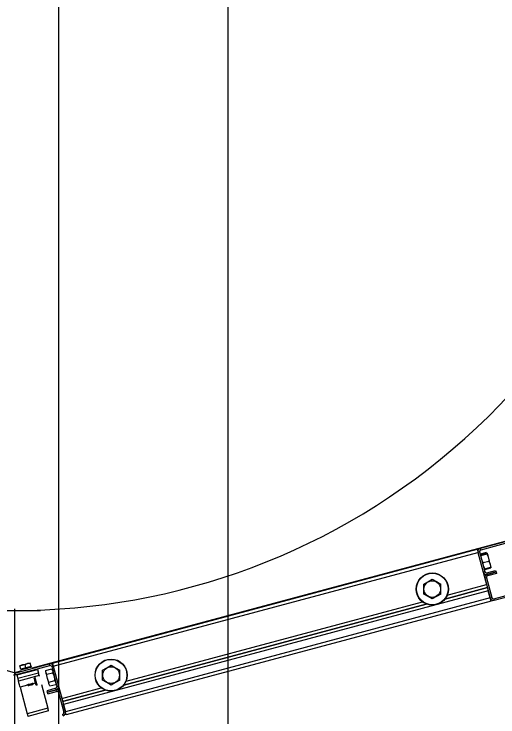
# Model space of a CAD drawing. Extents: x -264222 to -263592, y -1242345 to -1242048.
# Drawn here: x -263795.082 to -263794.654, y -1242207.417 to -1242206.795 of the extents above; entities that cross this region are included whole.
import ezdxf

# ---------------------------------------------------------------- set-up
doc = ezdxf.new("R2010")
doc.units = 0
doc.layers.add('KFA_2D_SITUACIA_DSP', color=7, linetype='Continuous')

msp = doc.modelspace()

# ---------------------------------------------------------------- linework, layer by layer
at = {"layer": 'KFA_2D_SITUACIA_DSP'}
for p, q in [((-263795.04279, -1242101.76909), (-263795.04281, -1242226.99542)), ((-263794.58308, -1242207.24506), (-263794.66933, -1242207.26817)), ((-263794.58271, -1242207.24644), (-263794.66897, -1242207.26955)), ((-263795.0819, -1242207.37826), (-263795.53244, -1242207.25754)), ((-263794.63137, -1242207.25754), (-263795.06633, -1242207.37408)), ((-263795.04832, -1242207.36972), (-263794.67209, -1242207.26891)), ((-263795.04758, -1242207.37247), (-263794.67135, -1242207.27166)), ((-263794.67209, -1242207.26891), (-263794.67207, -1242207.26896)), ((-263794.67207, -1242207.26896), (-263794.67203, -1242207.26912)), ((-263794.67203, -1242207.26912), (-263794.67196, -1242207.26937)), ((-263794.67196, -1242207.26937), (-263794.67187, -1242207.26972)), ((-263794.67187, -1242207.26972), (-263794.67176, -1242207.27013)), ((-263794.67176, -1242207.27013), (-263794.67163, -1242207.27061)), ((-263794.67163, -1242207.27061), (-263794.67149, -1242207.27113)), ((-263794.67149, -1242207.27113), (-263794.67135, -1242207.27166)), ((-263794.66997, -1242207.27129), (-263794.67135, -1242207.27166)), ((-263794.67135, -1242207.27166), (-263794.66373, -1242207.30011)), ((-263794.67135, -1242207.27166), (-263794.66668, -1242207.2891)), ((-263794.66997, -1242207.27129), (-263794.6653, -1242207.28873)), ((-263794.66933, -1242207.26817), (-263794.66897, -1242207.26955)), ((-263794.669, -1242207.27411), (-263794.66893, -1242207.2737)), ((-263794.66854, -1242207.27437), (-263794.669, -1242207.27411)), ((-263794.66896, -1242207.27356), (-263794.66892, -1242207.27297)), ((-263794.66893, -1242207.27375), (-263794.66896, -1242207.27356)), ((-263794.66893, -1242207.2737), (-263794.66877, -1242207.27352)), ((-263794.66892, -1242207.27297), (-263794.66381, -1242207.2716)), ((-263794.66877, -1242207.27352), (-263794.66367, -1242207.27215)), ((-263794.66854, -1242207.27437), (-263794.66344, -1242207.273)), ((-263794.66847, -1242207.27541), (-263794.66854, -1242207.27437)), ((-263794.66367, -1242207.27215), (-263794.66321, -1242207.2724)), ((-263794.66328, -1242207.27281), (-263794.66344, -1242207.273)), ((-263794.66344, -1242207.273), (-263794.66237, -1242207.27553)), ((-263794.66321, -1242207.2724), (-263794.66328, -1242207.27281)), ((-263794.66281, -1242207.27306), (-263794.66287, -1242207.27286)), ((-263794.66287, -1242207.27286), (-263794.66287, -1242207.27286)), ((-263794.66267, -1242207.27359), (-263794.66281, -1242207.27306)), ((-263794.66245, -1242207.27442), (-263794.66267, -1242207.27359)), ((-263794.66791, -1242207.27818), (-263794.66847, -1242207.27541)), ((-263794.66684, -1242207.28071), (-263794.66791, -1242207.27818)), ((-263794.66684, -1242207.28071), (-263794.66174, -1242207.27934)), ((-263794.66216, -1242207.27549), (-263794.66245, -1242207.27442)), ((-263794.66237, -1242207.27553), (-263794.66181, -1242207.2783)), ((-263794.66182, -1242207.27675), (-263794.66216, -1242207.27549)), ((-263794.66146, -1242207.2781), (-263794.66182, -1242207.27675)), ((-263794.66181, -1242207.2783), (-263794.66174, -1242207.27934)), ((-263794.66174, -1242207.27934), (-263794.66139, -1242207.28)), ((-263794.66109, -1242207.27947), (-263794.66146, -1242207.2781)), ((-263794.66139, -1242207.28), (-263794.66061, -1242207.28205)), ((-263794.66075, -1242207.28077), (-263794.66109, -1242207.27947)), ((-263794.66681, -1242207.28146), (-263794.66684, -1242207.28071)), ((-263794.66645, -1242207.28368), (-263794.66681, -1242207.28146)), ((-263794.66563, -1242207.28571), (-263794.66645, -1242207.28368)), ((-263794.66574, -1242207.28595), (-263794.6656, -1242207.28612)), ((-263794.66537, -1242207.28621), (-263794.66563, -1242207.28571)), ((-263794.6656, -1242207.28612), (-263794.66537, -1242207.28621)), ((-263794.66537, -1242207.28621), (-263794.66026, -1242207.28484)), ((-263794.66522, -1242207.28675), (-263794.66012, -1242207.28538)), ((-263794.66044, -1242207.28192), (-263794.66075, -1242207.28077)), ((-263794.66061, -1242207.28205), (-263794.66028, -1242207.28428)), ((-263794.66019, -1242207.28284), (-263794.66044, -1242207.28192)), ((-263794.66028, -1242207.28428), (-263794.66026, -1242207.28484)), ((-263794.66002, -1242207.28348), (-263794.66019, -1242207.28284)), ((-263794.66007, -1242207.28479), (-263794.66012, -1242207.28538)), ((-263794.66011, -1242207.28457), (-263794.66007, -1242207.28479)), ((-263794.65994, -1242207.28379), (-263794.66002, -1242207.28348)), ((-263794.65993, -1242207.28382), (-263794.65994, -1242207.28379)), ((-263794.66668, -1242207.2891), (-263794.6653, -1242207.28873)), ((-263794.66356, -1242207.28974), (-263794.65576, -1242207.28765)), ((-263794.66356, -1242207.28974), (-263794.66319, -1242207.29111)), ((-263794.66319, -1242207.29111), (-263794.65539, -1242207.28902)), ((-263794.65539, -1242207.28902), (-263794.66319, -1242207.29111)), ((-263794.66319, -1242207.29111), (-263794.66282, -1242207.29249)), ((-263794.65502, -1242207.2904), (-263794.66282, -1242207.29249)), ((-263794.65741, -1242207.31268), (-263794.57115, -1242207.28957)), ((-263794.65704, -1242207.31405), (-263794.57078, -1242207.29094)), ((-263794.65576, -1242207.28765), (-263794.65539, -1242207.28902)), ((-263794.65539, -1242207.28902), (-263794.65502, -1242207.2904)), ((-263794.71942, -1242207.29976), (-263794.71568, -1242207.29759)), ((-263794.71568, -1242207.29759), (-263794.71182, -1242207.29537)), ((-263794.71182, -1242207.29537), (-263794.70808, -1242207.29753)), ((-263794.70808, -1242207.29753), (-263794.70422, -1242207.29976)), ((-263794.66383, -1242207.29424), (-263794.6652, -1242207.2946)), ((-263794.6652, -1242207.2946), (-263794.66053, -1242207.31204)), ((-263794.66383, -1242207.29424), (-263794.65915, -1242207.31167)), ((-263794.71942, -1242207.30086), (-263794.71942, -1242207.29976)), ((-263794.71942, -1242207.30474), (-263794.71942, -1242207.30086)), ((-263794.71942, -1242207.30853), (-263794.71942, -1242207.30474)), ((-263794.70422, -1242207.30086), (-263794.70422, -1242207.29976)), ((-263794.70422, -1242207.30474), (-263794.70422, -1242207.30086)), ((-263794.70422, -1242207.30853), (-263794.70422, -1242207.30474)), ((-263794.70061, -1242207.31294), (-263794.66299, -1242207.30286)), ((-263794.66299, -1242207.30286), (-263794.70061, -1242207.31294)), ((-263794.6986, -1242207.30945), (-263794.66373, -1242207.30011)), ((-263794.66225, -1242207.30562), (-263795.03848, -1242207.40643)), ((-263794.71557, -1242207.31076), (-263794.71942, -1242207.30853)), ((-263794.71182, -1242207.31292), (-263794.71557, -1242207.31076)), ((-263794.70797, -1242207.3107), (-263794.71182, -1242207.31292)), ((-263794.70422, -1242207.30853), (-263794.70797, -1242207.3107)), ((-263794.66053, -1242207.31204), (-263794.66225, -1242207.30562)), ((-263794.66053, -1242207.31204), (-263794.65915, -1242207.31167)), ((-263794.66053, -1242207.31204), (-263795.03676, -1242207.41285)), ((-263794.65979, -1242207.31479), (-263795.03602, -1242207.4156)), ((-263794.98508, -1242207.38917), (-263794.71713, -1242207.31737)), ((-263794.71713, -1242207.31737), (-263794.98508, -1242207.38917)), ((-263794.98306, -1242207.38568), (-263794.72062, -1242207.31535)), ((-263794.66039, -1242207.31258), (-263794.66053, -1242207.31204)), ((-263794.66025, -1242207.31309), (-263794.66039, -1242207.31258)), ((-263794.66012, -1242207.31357), (-263794.66025, -1242207.31309)), ((-263794.66001, -1242207.31399), (-263794.66012, -1242207.31357)), ((-263794.65992, -1242207.31433), (-263794.66001, -1242207.31399)), ((-263794.65985, -1242207.31458), (-263794.65992, -1242207.31433)), ((-263794.65981, -1242207.31474), (-263794.65985, -1242207.31458)), ((-263794.65979, -1242207.31479), (-263794.65981, -1242207.31474)), ((-263794.65741, -1242207.31268), (-263794.65704, -1242207.31405)), ((-263795.10485, -1242207.32313), (-263795.05896, -1242207.32313)), ((-263795.0819, -1242207.32179), (-263795.0819, -1242207.51844)), ((-263795.08153, -1242207.37862), (-263795.05107, -1242207.37046)), ((-263795.08117, -1242207.38), (-263795.0507, -1242207.37183)), ((-263795.07715, -1242207.37222), (-263795.07721, -1242207.372)), ((-263795.07721, -1242207.372), (-263795.07721, -1242207.37202)), ((-263795.07489, -1242207.37137), (-263795.07715, -1242207.37222)), ((-263795.07715, -1242207.37222), (-263795.07495, -1242207.37139)), ((-263795.07636, -1242207.37517), (-263795.07715, -1242207.37222)), ((-263795.07177, -1242207.37394), (-263795.07636, -1242207.37517)), ((-263795.07495, -1242207.37139), (-263795.07256, -1242207.37099)), ((-263795.07256, -1242207.37099), (-263795.07489, -1242207.37137)), ((-263795.0703, -1242207.37014), (-263795.07256, -1242207.37099)), ((-263795.07256, -1242207.37099), (-263795.07036, -1242207.37016)), ((-263795.07177, -1242207.37394), (-263795.07256, -1242207.37099)), ((-263795.06718, -1242207.37271), (-263795.07177, -1242207.37394)), ((-263795.07036, -1242207.37016), (-263795.06797, -1242207.36976)), ((-263795.07034, -1242207.37405), (-263795.06913, -1242207.37372)), ((-263795.06797, -1242207.36976), (-263795.0703, -1242207.37014)), ((-263795.06913, -1242207.37372), (-263795.06808, -1242207.37344)), ((-263795.06808, -1242207.37344), (-263795.06728, -1242207.37323)), ((-263795.06797, -1242207.36976), (-263795.06803, -1242207.36954)), ((-263795.06803, -1242207.36954), (-263795.06803, -1242207.36956)), ((-263795.06718, -1242207.37271), (-263795.06797, -1242207.36976)), ((-263795.06728, -1242207.37323), (-263795.06677, -1242207.37309)), ((-263795.06677, -1242207.37309), (-263795.0666, -1242207.37305)), ((-263795.0507, -1242207.37183), (-263795.05107, -1242207.37046)), ((-263795.04758, -1242207.37247), (-263795.04895, -1242207.37284)), ((-263795.04895, -1242207.37284), (-263795.04428, -1242207.39028)), ((-263795.04832, -1242207.36972), (-263795.0483, -1242207.36977)), ((-263795.0483, -1242207.36977), (-263795.04826, -1242207.36993)), ((-263795.04826, -1242207.36993), (-263795.04819, -1242207.37018)), ((-263795.04819, -1242207.37018), (-263795.0481, -1242207.37053)), ((-263795.0481, -1242207.37053), (-263795.04799, -1242207.37094)), ((-263795.04799, -1242207.37094), (-263795.04786, -1242207.37142)), ((-263795.04786, -1242207.37142), (-263795.04772, -1242207.37194)), ((-263795.04772, -1242207.37194), (-263795.04758, -1242207.37247)), ((-263795.04758, -1242207.37247), (-263795.03996, -1242207.40092)), ((-263795.04758, -1242207.37247), (-263795.04291, -1242207.38991)), ((-263795.00389, -1242207.37598), (-263795.00014, -1242207.37382)), ((-263795.00014, -1242207.37382), (-263794.99629, -1242207.37159)), ((-263794.99629, -1242207.37159), (-263794.99254, -1242207.37375)), ((-263794.99254, -1242207.37375), (-263794.98869, -1242207.37598)), ((-263795.07642, -1242207.37679), (-263795.0819, -1242207.37826)), ((-263795.08153, -1242207.37862), (-263795.08117, -1242207.38)), ((-263795.07985, -1242207.38014), (-263795.06149, -1242207.37522)), ((-263795.07985, -1242207.38014), (-263795.07896, -1242207.38344)), ((-263795.06061, -1242207.37852), (-263795.07896, -1242207.38344)), ((-263795.0767, -1242207.37575), (-263795.07652, -1242207.37571)), ((-263795.07652, -1242207.37571), (-263795.07602, -1242207.37557)), ((-263795.07602, -1242207.37557), (-263795.07522, -1242207.37536)), ((-263795.07522, -1242207.37536), (-263795.07417, -1242207.37508)), ((-263795.07417, -1242207.37508), (-263795.07296, -1242207.37475)), ((-263795.07296, -1242207.37475), (-263795.07165, -1242207.3744)), ((-263795.07165, -1242207.3744), (-263795.07034, -1242207.37405)), ((-263795.06149, -1242207.37522), (-263795.06061, -1242207.37852)), ((-263795.06049, -1242207.37895), (-263795.06061, -1242207.37852)), ((-263795.06038, -1242207.37937), (-263795.06049, -1242207.37895)), ((-263795.06028, -1242207.37975), (-263795.06038, -1242207.37937)), ((-263795.06019, -1242207.38008), (-263795.06028, -1242207.37975)), ((-263795.06012, -1242207.38035), (-263795.06019, -1242207.38008)), ((-263795.05433, -1242207.37775), (-263795.05432, -1242207.37776)), ((-263795.05432, -1242207.37776), (-263795.05426, -1242207.37802)), ((-263795.05426, -1242207.37802), (-263795.0541, -1242207.3786)), ((-263795.05418, -1242207.37678), (-263795.05414, -1242207.37619)), ((-263795.05396, -1242207.37831), (-263795.05418, -1242207.37678)), ((-263795.05414, -1242207.37619), (-263795.04903, -1242207.37482)), ((-263795.0541, -1242207.3786), (-263795.05386, -1242207.37948)), ((-263795.05321, -1242207.37964), (-263795.05396, -1242207.37831)), ((-263795.05386, -1242207.37948), (-263795.05357, -1242207.38059)), ((-263795.05321, -1242207.37964), (-263795.04811, -1242207.37827)), ((-263795.05314, -1242207.38056), (-263795.05321, -1242207.37964)), ((-263795.04903, -1242207.37482), (-263795.04829, -1242207.37615)), ((-263795.04829, -1242207.37615), (-263795.04806, -1242207.37768)), ((-263795.04806, -1242207.37768), (-263795.04811, -1242207.37827)), ((-263795.04811, -1242207.37827), (-263795.04771, -1242207.37911)), ((-263795.04771, -1242207.37911), (-263795.04679, -1242207.38169)), ((-263795.00389, -1242207.37708), (-263795.00389, -1242207.37598)), ((-263795.00389, -1242207.38097), (-263795.00389, -1242207.37708)), ((-263794.98869, -1242207.37708), (-263794.98869, -1242207.37598)), ((-263794.98869, -1242207.38097), (-263794.98869, -1242207.37708)), ((-263795.07896, -1242207.38344), (-263795.07885, -1242207.38387)), ((-263795.07885, -1242207.38387), (-263795.07873, -1242207.38428)), ((-263795.07873, -1242207.38428), (-263795.07863, -1242207.38466)), ((-263795.07863, -1242207.38466), (-263795.07854, -1242207.385)), ((-263795.07854, -1242207.385), (-263795.07847, -1242207.38527)), ((-263795.07847, -1242207.38527), (-263795.07842, -1242207.38547)), ((-263795.07842, -1242207.38547), (-263795.07838, -1242207.3856)), ((-263795.07838, -1242207.3856), (-263795.07837, -1242207.38564)), ((-263795.06002, -1242207.38072), (-263795.07837, -1242207.38564)), ((-263795.07834, -1242207.38575), (-263795.07837, -1242207.38564)), ((-263795.07826, -1242207.38606), (-263795.07834, -1242207.38575)), ((-263795.07812, -1242207.38657), (-263795.07826, -1242207.38606)), ((-263795.06434, -1242207.38333), (-263795.06439, -1242207.38313)), ((-263795.06439, -1242207.38313), (-263795.06439, -1242207.38313)), ((-263795.06421, -1242207.38383), (-263795.06434, -1242207.38333)), ((-263795.064, -1242207.38458), (-263795.06421, -1242207.38383)), ((-263795.06376, -1242207.38549), (-263795.064, -1242207.38458)), ((-263795.06389, -1242207.38225), (-263795.06385, -1242207.38239)), ((-263795.06385, -1242207.38239), (-263795.06373, -1242207.38284)), ((-263795.0635, -1242207.38647), (-263795.06376, -1242207.38549)), ((-263795.06373, -1242207.38284), (-263795.06354, -1242207.38357)), ((-263795.06354, -1242207.38357), (-263795.06329, -1242207.38451)), ((-263795.06329, -1242207.38451), (-263795.063, -1242207.38557)), ((-263795.063, -1242207.38557), (-263795.06271, -1242207.38666)), ((-263795.06006, -1242207.38056), (-263795.06012, -1242207.38035)), ((-263795.06003, -1242207.38068), (-263795.06006, -1242207.38056)), ((-263795.06002, -1242207.38072), (-263795.06003, -1242207.38068)), ((-263795.06002, -1242207.38072), (-263795.05999, -1242207.38083)), ((-263795.05999, -1242207.38083), (-263795.05991, -1242207.38114)), ((-263795.05991, -1242207.38114), (-263795.05989, -1242207.38118)), ((-263795.05357, -1242207.38059), (-263795.05322, -1242207.38187)), ((-263795.05322, -1242207.38187), (-263795.05286, -1242207.38323)), ((-263795.05262, -1242207.38333), (-263795.05314, -1242207.38056)), ((-263795.05286, -1242207.38323), (-263795.05249, -1242207.3846)), ((-263795.05167, -1242207.3859), (-263795.05262, -1242207.38333)), ((-263795.05249, -1242207.3846), (-263795.05215, -1242207.38587)), ((-263795.05215, -1242207.38587), (-263795.05185, -1242207.38699)), ((-263795.05137, -1242207.38652), (-263795.05167, -1242207.3859)), ((-263795.05137, -1242207.38652), (-263795.04626, -1242207.38516)), ((-263795.04679, -1242207.38169), (-263795.04632, -1242207.38446)), ((-263795.04632, -1242207.38446), (-263795.04626, -1242207.38516)), ((-263795.04626, -1242207.38516), (-263795.04552, -1242207.38648)), ((-263795.00389, -1242207.38476), (-263795.00389, -1242207.38097)), ((-263795.00003, -1242207.38698), (-263795.00389, -1242207.38476)), ((-263794.98869, -1242207.38476), (-263794.99243, -1242207.38692)), ((-263794.98869, -1242207.38476), (-263794.98869, -1242207.38097)), ((-263795.07794, -1242207.38725), (-263795.07812, -1242207.38657)), ((-263795.07771, -1242207.38809), (-263795.07794, -1242207.38725)), ((-263795.07746, -1242207.38904), (-263795.07771, -1242207.38809)), ((-263795.07718, -1242207.39007), (-263795.07746, -1242207.38904)), ((-263795.0769, -1242207.39115), (-263795.07718, -1242207.39007)), ((-263795.07026, -1242207.38937), (-263795.0769, -1242207.39115)), ((-263795.0769, -1242207.39115), (-263795.0706, -1242207.41464)), ((-263795.07072, -1242207.38886), (-263795.07056, -1242207.38882)), ((-263795.07056, -1242207.38882), (-263795.07008, -1242207.38869)), ((-263795.07008, -1242207.38869), (-263795.06935, -1242207.38849)), ((-263795.06997, -1242207.38969), (-263795.0698, -1242207.38964)), ((-263795.0698, -1242207.38964), (-263795.06931, -1242207.38951)), ((-263795.06935, -1242207.38849), (-263795.06845, -1242207.38825)), ((-263795.06931, -1242207.38951), (-263795.06858, -1242207.38931)), ((-263795.06858, -1242207.38931), (-263795.06772, -1242207.38908)), ((-263795.06845, -1242207.38825), (-263795.06749, -1242207.388)), ((-263795.06772, -1242207.38908), (-263795.06685, -1242207.38885)), ((-263795.06749, -1242207.388), (-263795.0666, -1242207.38776)), ((-263795.06685, -1242207.38885), (-263795.06612, -1242207.38865)), ((-263795.0666, -1242207.38776), (-263795.06586, -1242207.38756)), ((-263795.06612, -1242207.38865), (-263795.06563, -1242207.38852)), ((-263795.06586, -1242207.38756), (-263795.06538, -1242207.38743)), ((-263795.06563, -1242207.38852), (-263795.06546, -1242207.38848)), ((-263795.06538, -1242207.38743), (-263795.06522, -1242207.38739)), ((-263795.06323, -1242207.38749), (-263795.06537, -1242207.38806)), ((-263795.06324, -1242207.38742), (-263795.0635, -1242207.38647)), ((-263795.06303, -1242207.38821), (-263795.06324, -1242207.38742)), ((-263795.06288, -1242207.38879), (-263795.06303, -1242207.38821)), ((-263795.0628, -1242207.38907), (-263795.06288, -1242207.38879)), ((-263795.0628, -1242207.38909), (-263795.0628, -1242207.38907)), ((-263795.06271, -1242207.38666), (-263795.06243, -1242207.38769)), ((-263795.06243, -1242207.38769), (-263795.0622, -1242207.38856)), ((-263795.0622, -1242207.38856), (-263795.06203, -1242207.38919)), ((-263795.06203, -1242207.38919), (-263795.06194, -1242207.38954)), ((-263795.06194, -1242207.38954), (-263795.06192, -1242207.38959)), ((-263795.05793, -1242207.38852), (-263795.05225, -1242207.40972)), ((-263795.04529, -1242207.39202), (-263795.05309, -1242207.39411)), ((-263795.05185, -1242207.38699), (-263795.05162, -1242207.38786)), ((-263795.05162, -1242207.38786), (-263795.05146, -1242207.38845)), ((-263795.05146, -1242207.38845), (-263795.05139, -1242207.3887)), ((-263795.05141, -1242207.38711), (-263795.05137, -1242207.38652)), ((-263795.05119, -1242207.38864), (-263795.05141, -1242207.38711)), ((-263795.05139, -1242207.3887), (-263795.05139, -1242207.38871)), ((-263795.05045, -1242207.38997), (-263795.05119, -1242207.38864)), ((-263795.05045, -1242207.38997), (-263795.04534, -1242207.3886)), ((-263795.04552, -1242207.38648), (-263795.04529, -1242207.38801)), ((-263795.04529, -1242207.38801), (-263795.04534, -1242207.3886)), ((-263795.04492, -1242207.3934), (-263795.04529, -1242207.39202)), ((-263795.04428, -1242207.39028), (-263795.04291, -1242207.38991)), ((-263795.03996, -1242207.40092), (-263795.00509, -1242207.39158)), ((-263794.99629, -1242207.38914), (-263795.00003, -1242207.38698)), ((-263794.99243, -1242207.38692), (-263794.99629, -1242207.38914)), ((-263795.05272, -1242207.39549), (-263795.05309, -1242207.39411)), ((-263795.04492, -1242207.3934), (-263795.05272, -1242207.39549)), ((-263795.05272, -1242207.39549), (-263795.04492, -1242207.3934)), ((-263795.05235, -1242207.39687), (-263795.05272, -1242207.39549)), ((-263795.05235, -1242207.39687), (-263795.04455, -1242207.39478)), ((-263795.04455, -1242207.39478), (-263795.04492, -1242207.3934)), ((-263795.04143, -1242207.39541), (-263795.04281, -1242207.39578)), ((-263795.04281, -1242207.39578), (-263795.03814, -1242207.41322)), ((-263795.04143, -1242207.39541), (-263795.03676, -1242207.41285)), ((-263795.03922, -1242207.40367), (-263795.0016, -1242207.39359)), ((-263795.0016, -1242207.39359), (-263795.03922, -1242207.40367)), ((-263795.05225, -1242207.40972), (-263795.0706, -1242207.41464)), ((-263795.05213, -1242207.41015), (-263795.05225, -1242207.40972)), ((-263795.05202, -1242207.41056), (-263795.05213, -1242207.41015)), ((-263795.05192, -1242207.41095), (-263795.05202, -1242207.41056)), ((-263795.05183, -1242207.41128), (-263795.05192, -1242207.41095)), ((-263795.05176, -1242207.41155), (-263795.05183, -1242207.41128)), ((-263795.03676, -1242207.41285), (-263795.03848, -1242207.40643)), ((-263795.0706, -1242207.41464), (-263795.07049, -1242207.41507)), ((-263795.07049, -1242207.41507), (-263795.07037, -1242207.41548)), ((-263795.07037, -1242207.41548), (-263795.07027, -1242207.41586)), ((-263795.07027, -1242207.41586), (-263795.07018, -1242207.4162)), ((-263795.07018, -1242207.4162), (-263795.07011, -1242207.41647)), ((-263795.07011, -1242207.41647), (-263795.07006, -1242207.41667)), ((-263795.07006, -1242207.41667), (-263795.07002, -1242207.4168)), ((-263795.07002, -1242207.4168), (-263795.07001, -1242207.41684)), ((-263795.05166, -1242207.41192), (-263795.07001, -1242207.41684)), ((-263795.0517, -1242207.41176), (-263795.05176, -1242207.41155)), ((-263795.05167, -1242207.41188), (-263795.0517, -1242207.41176)), ((-263795.05166, -1242207.41192), (-263795.05167, -1242207.41188)), ((-263795.03877, -1242207.41634), (-263795.03914, -1242207.41496)), ((-263795.03814, -1242207.41322), (-263795.03676, -1242207.41285)), ((-263795.03662, -1242207.41339), (-263795.03676, -1242207.41285)), ((-263795.03648, -1242207.4139), (-263795.03662, -1242207.41339)), ((-263795.03635, -1242207.41438), (-263795.03648, -1242207.4139)), ((-263795.03624, -1242207.4148), (-263795.03635, -1242207.41438)), ((-263795.03615, -1242207.41514), (-263795.03624, -1242207.4148)), ((-263795.03608, -1242207.41539), (-263795.03615, -1242207.41514)), ((-263795.03604, -1242207.41555), (-263795.03608, -1242207.41539)), ((-263795.03602, -1242207.4156), (-263795.03604, -1242207.41555))]:
    msp.add_line(p, q, dxfattribs=at)
msp.add_lwpolyline([(-263794.89279, -1242227.38224), (-263808.96779, -1242241.45724), (-263894.96779, -1242241.45724), (-263909.04279, -1242227.38224), (-263909.04279, -1242196.33267), (-263914.14284, -1242196.33267), (-263914.14284, -1242132.43267), (-263909.04279, -1242132.43267), (-263909.04279, -1242101.38223), (-263894.96779, -1242087.30724), (-263808.96779, -1242087.30724), (-263794.89279, -1242101.38223), (-263794.89279, -1242227.38224)], dxfattribs=at)
for centre, radius in [((-263794.71182, -1242207.30415), 0.01425), ((-263794.71182, -1242207.30415), 0.01401), ((-263794.71182, -1242207.30415), 0.00739), ((-263794.99629, -1242207.38037), 0.01425), ((-263794.99629, -1242207.38037), 0.01401), ((-263794.99629, -1242207.38037), 0.00739)]:
    msp.add_circle(centre, radius, dxfattribs=at)
for centre, radius, start, end in [((-263795.0819, -1242206.72463), 0.5985, 144.56502, 35.43498), ((-263794.6686, -1242207.27093), 0.00285, 105.00001, 195), ((-263794.6686, -1242207.27093), 0.00143, 105.00001, 195), ((-263794.66393, -1242207.28836), 0.00285, 195, 285.00001), ((-263794.66393, -1242207.28836), 0.00143, 195, 285.00001), ((-263794.66245, -1242207.29387), 0.00285, 105.00001, 195), ((-263794.66245, -1242207.29387), 0.00143, 105.00001, 195), ((-263794.65778, -1242207.3113), 0.00143, 195, 285.00001), ((-263794.65778, -1242207.3113), 0.00285, 195, 285.00001), ((-263795.06816, -1242207.37297), 0.000475, 285.00001, 15), ((-263795.05033, -1242207.37321), 0.00285, 15, 105.00001), ((-263795.05033, -1242207.37321), 0.00143, 15, 105.00001), ((-263795.0819, -1242207.37725), 0.00285, 254.99999, 285.00001), ((-263795.0819, -1242207.37725), 0.00143, 254.99999, 285.00001), ((-263795.07539, -1242207.37491), 0.000475, 195, 285.00001), ((-263795.04566, -1242207.39065), 0.00143, 285.00001, 15), ((-263795.04566, -1242207.39065), 0.00285, 285.00001, 15), ((-263795.04418, -1242207.39615), 0.00285, 15, 105.00001), ((-263795.04418, -1242207.39615), 0.00143, 15, 105.00001), ((-263795.03951, -1242207.41359), 0.00142, 285.00001, 15), ((-263795.03951, -1242207.41359), 0.00285, 285.00001, 15)]:
    msp.add_arc(centre, radius, start, end, dxfattribs=at)

doc.saveas('drawing.dxf')
